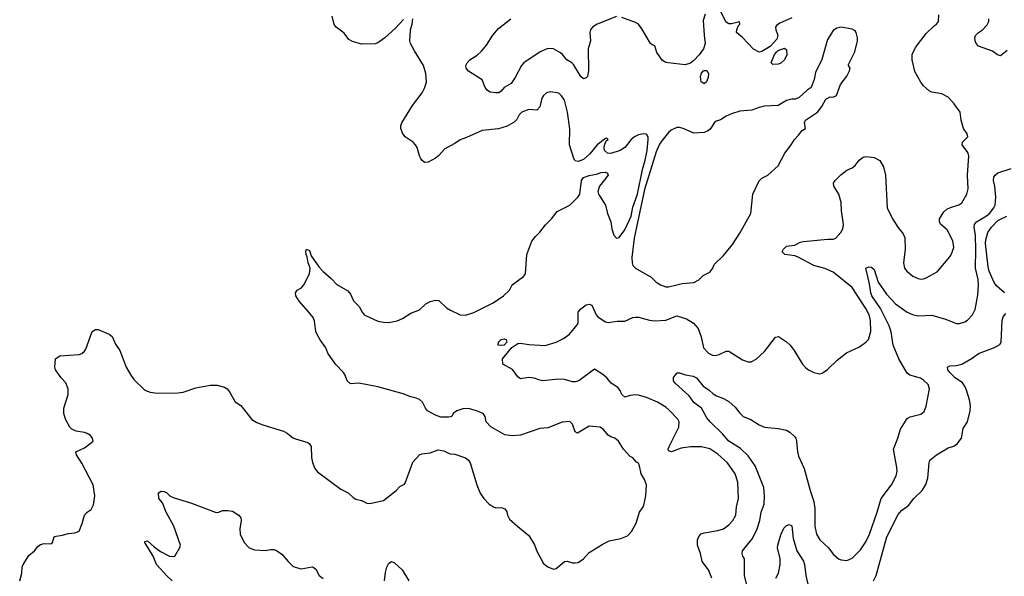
# Model space of a CAD drawing. Header units: inches. Extents: x 1771504 to 1971212, y 471788 to 643615.
# Tile 566 of 587: x 1916857 to 1924039, y 570723 to 574784. Entities that reach past the tile are written whole.
import ezdxf

# ---------------------------------------------------------------- set-up
doc = ezdxf.new("R2010")
doc.units = ezdxf.units.IN
doc.header["$MEASUREMENT"] = 0
doc.layers.add('B9517', color=7, linetype='Continuous')
doc.layers.add('B9527', color=7, linetype='Continuous')

msp = doc.modelspace()

# ---------------------------------------------------------------- linework, layer by layer
at = {"layer": 'B9517', "color": 5}
for points, elevation in [([(1919656.1, 574783.9), (1919598, 574722), (1919520.5, 574650), (1919470, 574613.6), (1919450, 574606.3), (1919350, 574605.1), (1919283.9, 574623.9), (1919259.1, 574639.1), (1919224.9, 574684.9), (1919166.6, 574730), (1919150, 574749.3), (1919136.9, 574810)], 380), ([(1920000, 573863.6), (1919958.6, 573841.5), (1919913, 573790), (1919890, 573774.5), (1919836.1, 573743.9), (1919810, 573742.9), (1919790, 573759.3), (1919784.2, 573770), (1919774, 573790), (1919756.2, 573850), (1919745.1, 573870), (1919726.6, 573890), (1919669.8, 573930), (1919650, 573955.1), (1919637.4, 573990), (1919637.8, 574010), (1919644.5, 574030), (1919723.5, 574156.5), (1919793.7, 574250), (1919812.6, 574290), (1919823.6, 574330), (1919819.5, 574390), (1919802, 574450), (1919736.6, 574556.6), (1919707.3, 574610), (1919702, 574630), (1919706.6, 574710), (1919719.5, 574750), (1919725.2, 574790)], 380), ([(1920000, 571887.3), (1919984.7, 571884.7), (1919930, 571885.2), (1919890, 571899.3), (1919831.3, 571931.3), (1919816.2, 571950), (1919794.5, 571994.5), (1919773.5, 572013.5), (1919750, 572023.6), (1919710, 572032.3), (1919654.9, 572054.9), (1919470, 572105.1), (1919330, 572131.2), (1919270, 572127), (1919245.1, 572150), (1919231.6, 572190), (1919219.5, 572210), (1919160.7, 572270), (1919105.1, 572350), (1919089.7, 572390), (1919047.9, 572447.9), (1919026.7, 572486.7), (1919018.3, 572510), (1919007.8, 572587.8), (1918997, 572610), (1918967.3, 572650), (1918894.5, 572730), (1918872.3, 572770), (1918869.4, 572790.6), (1918882, 572810), (1918911.9, 572828.1), (1918929.5, 572850.5), (1918972, 572930), (1918977, 572970), (1918961.6, 573010), (1918954.5, 573054.5), (1918947.3, 573070), (1918944.8, 573095.2), (1918950, 573110.7), (1918970, 573098.8), (1918982, 573062), (1919039.5, 572979.5), (1919070, 572946.8), (1919130, 572894.8), (1919170, 572850.8), (1919250, 572806), (1919270, 572781), (1919292.3, 572732.3), (1919332.3, 572692.3), (1919354, 572650), (1919370, 572630.8), (1919470, 572584.9), (1919510, 572576.3), (1919550, 572574), (1919610, 572586.8), (1919650, 572604), (1919710, 572641.6), (1919772.9, 572667.1), (1919819.3, 572710), (1919850, 572728.2), (1919890, 572737.6), (1919914.9, 572734.9), (1919970, 572680.7), (1920000, 572665.7)], 380), ([(1916857.2, 570690), (1916873.4, 570746.6), (1916875.1, 570790), (1916882.7, 570810), (1916924.7, 570875.3), (1916964, 570910), (1916990, 570941), (1917010, 570954.8), (1917036.5, 570963.5), (1917090, 570961), (1917097.2, 570970), (1917109.6, 571010.4), (1917123.2, 571016.8), (1917170, 571022.8), (1917210, 571036), (1917260.4, 571039.6), (1917290, 571052), (1917312.5, 571107.5), (1917329, 571170), (1917350, 571191.3), (1917378, 571210), (1917394.6, 571245.4), (1917405.2, 571310), (1917393.2, 571390), (1917309.5, 571549.5), (1917272.7, 571610), (1917266.6, 571630), (1917330, 571659.7), (1917381.9, 571698.1), (1917392, 571710), (1917389.1, 571730), (1917374.4, 571750), (1917350, 571764.9), (1917330, 571772.7), (1917270, 571781.1), (1917236.8, 571796.8), (1917223.1, 571810), (1917191.8, 571870), (1917178, 571910), (1917178, 571950), (1917211.8, 572048.2), (1917211.6, 572091.6), (1917194, 572134), (1917159.5, 572170), (1917119.5, 572230), (1917113.2, 572250), (1917119.3, 572310), (1917150, 572330.3), (1917290, 572342.3), (1917310.9, 572349.1), (1917330, 572365.5), (1917339.3, 572380.7), (1917385.1, 572510), (1917410, 572523.8), (1917430, 572523), (1917510, 572490.5), (1917531.4, 572471.4), (1917555.6, 572415.6), (1917587.7, 572370), (1917634.4, 572250), (1917668.4, 572190), (1917690, 572159.1), (1917770, 572080.7), (1917810, 572067.3), (1917859.8, 572059.8), (1918010, 572062), (1918050, 572066.4), (1918142.7, 572097.3), (1918250, 572117.6), (1918297.6, 572117.6), (1918350, 572104), (1918370.4, 572090.4), (1918388.5, 572068.5), (1918430, 571994.8), (1918471, 571970), (1918550, 571866.8), (1918585.8, 571845.8), (1918630, 571828), (1918781.4, 571781.4), (1918807.5, 571767.5), (1918850, 571733.4), (1918870, 571724.9), (1918959.5, 571699.5), (1918970.4, 571690.4), (1918982, 571670), (1918986, 571590), (1918992.8, 571552.8), (1919010.6, 571510.6), (1919030, 571484.7), (1919199.9, 571359.9), (1919252.8, 571332.8), (1919290, 571298.8), (1919310, 571286.8), (1919350, 571276), (1919390, 571256), (1919410, 571254.8), (1919510, 571277.3), (1919602, 571350), (1919630, 571377.3), (1919664, 571396), (1919670, 571402), (1919725.3, 571554.7), (1919772.7, 571610), (1919790, 571616.9), (1919850, 571624.2), (1919910, 571644.9), (1919924.5, 571644.5), (1919950, 571638.8), (1919990, 571618.8), (1920000, 571617.8)], 380), ([(1917969.4, 570690), (1917930, 570726.6), (1917854.5, 570810), (1917831, 570871), (1917768.9, 570970), (1917770, 570978), (1917790, 570981.3), (1917837.6, 570937.6), (1917884.1, 570904.1), (1917948.9, 570871.1), (1917970, 570866.8), (1917988.7, 570871.3), (1918026.3, 570933.7), (1918029.1, 570950.9), (1917981.1, 571090), (1917925.6, 571190), (1917898.7, 571258.7), (1917873.2, 571290), (1917870, 571332), (1917890, 571344.7), (1917910, 571342), (1917930, 571332), (1917952, 571310), (1917977.3, 571297.3), (1918110, 571256.5), (1918290, 571187.7), (1918309.3, 571190.7), (1918336.6, 571203.4), (1918375.6, 571204.4), (1918410, 571197.6), (1918455.8, 571170), (1918470.2, 571150), (1918473.8, 571130), (1918462.4, 571070), (1918464.7, 571030), (1918495, 570970), (1918530.1, 570930.1), (1918570, 570916.1), (1918650, 570912), (1918690, 570919.1), (1918710, 570918.5), (1918730, 570911.6), (1918770, 570885.7), (1918814.9, 570830), (1918850, 570798.3), (1918865.5, 570790), (1918910, 570778.5), (1918990, 570792.2), (1918998, 570790), (1919016.2, 570776.2), (1919042, 570730), (1919070, 570706)], 360), ([(1919517.7, 570690), (1919525, 570750), (1919535.6, 570790), (1919550, 570818.4), (1919570, 570830.3), (1919590, 570821.1), (1919647.8, 570770), (1919694.6, 570690)], 360)]:
    msp.add_lwpolyline(points, dxfattribs=dict(at, elevation=elevation))
at = {"layer": 'B9527', "color": 5}
for points, elevation in [([(1922490, 574796.9), (1922401, 574759), (1922378.2, 574741.8), (1922370.3, 574730), (1922372.1, 574710), (1922387.2, 574670), (1922378.8, 574641.2), (1922330.9, 574589.1), (1922270, 574551.3), (1922250, 574547.3), (1922210, 574568.5), (1922130, 574653.7), (1922086.6, 574690), (1922088.2, 574711.8), (1922099.7, 574740.3), (1922109.3, 574750), (1922108, 574768), (1922050, 574753.5), (1922030, 574753.7), (1922010, 574765.1), (1921950, 574885.2)], 360), ([(1921210, 574806.6), (1921068.6, 574751.4), (1921036.4, 574730), (1921019.5, 574710), (1921015.6, 574690), (1921020.2, 574630), (1921004, 574570), (1921006.4, 574413.6), (1920997.6, 574370), (1920990, 574359.5), (1920970, 574352.3), (1920950, 574369.5), (1920897.2, 574457.3), (1920883.7, 574470), (1920848, 574490), (1920816.9, 574530), (1920802.1, 574542.1), (1920750, 574572), (1920710, 574574.2), (1920652.7, 574550), (1920533.7, 574470), (1920516.9, 574450), (1920470, 574360.9), (1920441.1, 574318.9), (1920390.3, 574289.8), (1920370, 574262.7), (1920351, 574250), (1920330, 574249.4), (1920290, 574255.1), (1920270, 574266.6), (1920252.3, 574290), (1920230, 574344), (1920130, 574409.2), (1920113.2, 574430), (1920112.3, 574450), (1920122, 574470), (1920140.9, 574490), (1920194.7, 574525.3), (1920226.4, 574553.6), (1920262.7, 574597.3), (1920308.4, 574670), (1920350, 574718.7), (1920438.7, 574790)], 360), ([(1921906.6, 570710), (1921880.7, 570770), (1921835.6, 570830), (1921822.6, 570890), (1921800.4, 570950), (1921800.4, 570990), (1921810, 571013.4), (1921827.8, 571032.2), (1921850, 571040.2), (1921950, 571057.2), (1921990, 571070.2), (1922030, 571097.7), (1922058.7, 571130), (1922079.8, 571170), (1922086.6, 571230), (1922100.8, 571290), (1922094.8, 571410), (1922074.8, 571470), (1922020.5, 571550), (1921950, 571613.5), (1921890, 571652), (1921830, 571667.6), (1921750, 571668.1), (1921682.1, 571657.9), (1921612.1, 571632.1), (1921590, 571639), (1921586, 571650), (1921594.3, 571670), (1921665.1, 571810), (1921666.3, 571850), (1921657.6, 571870), (1921595.2, 571935.2), (1921570, 571956.3), (1921510, 571993.3), (1921430, 572027.6), (1921370, 572044.5), (1921350, 572047), (1921310, 572042), (1921270, 572029.3), (1921250, 572049), (1921238.2, 572078.2), (1921220.9, 572100.9), (1921172.6, 572132.6), (1921139.7, 572170), (1921110, 572195.1), (1921050, 572233.2), (1920934.4, 572150), (1920910, 572142.2), (1920890, 572142.5), (1920830, 572159.2), (1920790, 572162.4), (1920670, 572149.7), (1920650, 572153), (1920610, 572169.7), (1920570, 572174), (1920510, 572162.7), (1920490, 572179.3), (1920450.9, 572230.9), (1920382, 572270), (1920379.3, 572310), (1920446.9, 572393.1), (1920490, 572420.3), (1920510, 572424.2), (1920570, 572413.7), (1920690, 572407.9), (1920770, 572430.3), (1920822.8, 572457.2), (1920867.3, 572490), (1920923.3, 572556.7), (1920929.6, 572570.3), (1920929.7, 572650), (1920950, 572674.6), (1920990, 572702.4), (1921010, 572708), (1921030, 572700.5), (1921063, 572630), (1921074.9, 572614.9), (1921130, 572578.8), (1921150, 572574), (1921214.8, 572585.2), (1921270, 572584.5), (1921330, 572610.9), (1921350, 572614.6), (1921370, 572614.3), (1921450, 572592.2), (1921490, 572587.7), (1921570, 572592.1), (1921650, 572622.2), (1921721.5, 572601.5), (1921770.9, 572570.9), (1921806, 572530), (1921828.9, 572470), (1921845.7, 572390), (1921880.5, 572350), (1921910, 572336.5), (1921930, 572333.7), (1921959.5, 572340.5), (1922010, 572366.7), (1922030, 572364.9), (1922130, 572302.4), (1922170, 572288.2), (1922191.4, 572288.6), (1922230, 572307.7), (1922290, 572362), (1922370, 572467.3), (1922392.7, 572472.7), (1922450, 572434), (1922477.3, 572410), (1922507.3, 572370), (1922567.3, 572270), (1922590, 572246.8), (1922611.3, 572230), (1922650, 572210.8), (1922690, 572201), (1922710, 572206), (1922750, 572230.8), (1922820.1, 572299.9), (1922887.5, 572352.5), (1922982.5, 572397.5), (1923029, 572430), (1923049.6, 572450.4), (1923065.4, 572510), (1923063.7, 572590), (1923053.7, 572630), (1923030, 572677.7), (1922930, 572829.8), (1922790, 572941.6), (1922730, 572969), (1922650, 572989.8), (1922530, 573053.3), (1922510, 573060.5), (1922439, 573070), (1922419.5, 573090), (1922429.6, 573110), (1922450, 573130.3), (1922510, 573139.5), (1922550, 573160.3), (1922573.6, 573166.4), (1922750, 573182.6), (1922790, 573182.4), (1922810, 573190.3), (1922847.6, 573230), (1922862.3, 573257.7), (1922865.7, 573290), (1922850.9, 573389.1), (1922849.8, 573450), (1922831, 573510), (1922794.7, 573570), (1922794, 573590), (1922806, 573610), (1922847.3, 573652.7), (1922890, 573686.8), (1922930, 573704), (1922950, 573720.5), (1922980.3, 573759.7), (1923010, 573781.1), (1923030, 573785.3), (1923090, 573778.4), (1923130, 573756.3), (1923157.4, 573710), (1923171.6, 573650), (1923185.5, 573410), (1923223, 573330), (1923261.6, 573270), (1923301.3, 573221.3), (1923312.5, 573192.5), (1923316.4, 573110), (1923304.4, 573010), (1923310.4, 572970.4), (1923327.3, 572950), (1923371.9, 572911.9), (1923410, 572894.4), (1923430, 572890.4), (1923450, 572892.7), (1923470, 572901.6), (1923550, 572944), (1923630, 573038), (1923650.8, 573069.2), (1923670, 573122), (1923664.7, 573170), (1923622, 573250), (1923572.6, 573292.6), (1923565.1, 573310), (1923567.3, 573330), (1923598, 573382), (1923619.1, 573400.9), (1923645.4, 573414.6), (1923706.8, 573433.2), (1923730, 573446.8), (1923766, 573510), (1923775.1, 573550), (1923769.6, 573650.4), (1923780.9, 573790), (1923773.8, 573813.8), (1923732.3, 573870), (1923733.2, 573890), (1923774, 573930), (1923769, 573950), (1923741.2, 573990), (1923724.5, 574050), (1923716, 574110), (1923673.2, 574170), (1923630, 574219), (1923583.7, 574243.7), (1923510, 574255.6), (1923490, 574263.6), (1923450, 574302), (1923430, 574327), (1923386.3, 574406.3), (1923366.6, 574490), (1923367.7, 574530), (1923390, 574579.5), (1923470, 574682.4), (1923530, 574740.5), (1923545.2, 574750), (1923559, 574770), (1923561.2, 574818.8)], 360), ([(1921856.1, 574823.9), (1921842.4, 574777.6), (1921848.8, 574671.2), (1921858, 574610), (1921845.9, 574570), (1921813.2, 574526.8), (1921774.2, 574485.8), (1921750, 574467.3), (1921710, 574455.1), (1921587.9, 574467.9), (1921570, 574471.7), (1921545.3, 574485.3), (1921503.7, 574543.7), (1921490, 574592.7), (1921470, 574599.3), (1921459.3, 574610), (1921396.3, 574716.3), (1921370, 574749.7), (1921350, 574762.3), (1921250, 574799.3)], 360), ([(1924060, 574560), (1924010, 574519.7), (1923990, 574527.8), (1923953.3, 574553.3), (1923849.9, 574589.9), (1923833.3, 574610), (1923826, 574630), (1923824.4, 574650), (1923830, 574667.7), (1923850, 574689), (1923880.5, 574710), (1923914.3, 574745.7), (1923926.6, 574770), (1923926.6, 574790)], 340), ([(1920000, 572665.7), (1920070, 572630.8), (1920110, 572627.7), (1920170, 572648.2), (1920310, 572717.1), (1920385.2, 572770), (1920429.3, 572810), (1920449.5, 572850), (1920532.3, 572910), (1920547, 572930), (1920556.2, 573070), (1920593.1, 573166.9), (1920618.3, 573201.7), (1920650, 573232.4), (1920693.2, 573286.8), (1920736.9, 573330), (1920776.6, 573383.4), (1920869.5, 573430), (1920929.4, 573490), (1920942.7, 573510), (1920954.5, 573610), (1920970, 573632.7), (1921010, 573646), (1921063.7, 573656.3), (1921099, 573670), (1921130.9, 573670.9), (1921144.5, 573664.5), (1921150.5, 573650), (1921087.3, 573570), (1921074, 573530), (1921078.8, 573510), (1921130.4, 573430), (1921143.8, 573370), (1921168.8, 573310), (1921176.7, 573256.7), (1921190, 573211.3), (1921210, 573191), (1921230, 573194), (1921270, 573250.4), (1921317, 573350), (1921330, 573415.5), (1921362.5, 573510), (1921399.6, 573690), (1921420.1, 573759.9), (1921433.3, 573830), (1921441, 573910), (1921440.3, 573930), (1921430, 573949.6), (1921408.1, 573951.9), (1921370, 573943.5), (1921340.7, 573930), (1921316.3, 573910), (1921270.3, 573850), (1921236, 573830), (1921170, 573806.7), (1921144.4, 573810), (1921122.7, 573830), (1921120.2, 573850), (1921125, 573875), (1921137.7, 573902.3), (1921149.2, 573910), (1921138.7, 573918.7), (1921130, 573916.9), (1921069.7, 573870.3), (1921015.7, 573804.3), (1920970, 573763.9), (1920930, 573748), (1920910, 573753.5), (1920898, 573770), (1920868.2, 573870), (1920870, 573988), (1920853.8, 574110), (1920830, 574196), (1920810, 574229), (1920790, 574248.7), (1920730, 574258), (1920698.8, 574250), (1920678, 574230), (1920666.4, 574210), (1920652.1, 574147.9), (1920630, 574124), (1920570, 574129), (1920521, 574110), (1920501, 574090), (1920484, 574056), (1920464.9, 574035.1), (1920413.4, 574006.6), (1920350, 573986.6), (1920230, 573976.3), (1920116.7, 573923.3), (1920070, 573907.3), (1920030, 573879.7), (1920000, 573863.6)], 380), ([(1922168.7, 570630), (1922145, 570730), (1922143.5, 570850), (1922131.3, 570870), (1922126.4, 570890), (1922128.8, 570910), (1922201.9, 570998.1), (1922235.7, 571070), (1922254.8, 571130), (1922266.2, 571190), (1922287.3, 571250), (1922290.6, 571309.4), (1922285.4, 571370), (1922222, 571530), (1922170, 571601.7), (1922114.5, 571654.5), (1922030, 571708.7), (1921982.6, 571762.6), (1921893.6, 571850), (1921870, 571878.4), (1921829.3, 571949.3), (1921775.1, 571990), (1921739.8, 572039.8), (1921640.9, 572130), (1921626.6, 572150), (1921626.6, 572173.4), (1921653.6, 572206.4), (1921670, 572207.3), (1921713.1, 572193.1), (1921770, 572184.2), (1921793.4, 572170), (1921841.3, 572110), (1921883.7, 572083.7), (1921914.4, 572054.4), (1921939.7, 572039.7), (1921990, 572021.3), (1922030, 571997.6), (1922076.2, 571956.2), (1922110, 571912.2), (1922133.4, 571890), (1922190, 571867.9), (1922250, 571829.1), (1922290, 571810.3), (1922390, 571801.3), (1922449.2, 571789.2), (1922474.3, 571774.3), (1922506.5, 571746.5), (1922518.4, 571730), (1922523.7, 571710), (1922531.5, 571630), (1922538.9, 571598.9), (1922578, 571510), (1922622.3, 571350), (1922650.3, 571270), (1922657.4, 571217.4), (1922656.5, 571090), (1922670.2, 571030), (1922693.6, 570990), (1922756.5, 570930), (1922790, 570885.3), (1922830, 570851.8), (1922850, 570842.3), (1922890, 570837.4), (1922930, 570856), (1922990, 570916.5), (1923030, 570974.4), (1923055.3, 571030), (1923110.9, 571190), (1923139.8, 571290), (1923215.8, 571390), (1923250, 571456.3), (1923257.2, 571490), (1923255.9, 571515.9), (1923231.3, 571650), (1923263, 571730), (1923282.6, 571797.4), (1923330, 571875.5), (1923352.7, 571887.3), (1923430, 571906), (1923454.3, 571925.7), (1923470, 571964.7), (1923494.3, 572090), (1923482.6, 572122.6), (1923450, 572154.5), (1923428.1, 572168.1), (1923350, 572189.6), (1923330, 572204.5), (1923270.8, 572310), (1923227.2, 572410), (1923212.8, 572507.2), (1923199.2, 572550), (1923136.5, 572676.5), (1923072.5, 572770), (1923064.7, 572790), (1923056.8, 572856.8), (1923029.5, 572970.5), (1923050, 572981), (1923070, 572978.8), (1923090, 572960.7), (1923118.5, 572870), (1923180.2, 572780.2), (1923246.4, 572710), (1923330, 572649.2), (1923370, 572632.4), (1923410, 572624.4), (1923510, 572627), (1923610, 572598.7), (1923690, 572568.2), (1923712.9, 572567.1), (1923750, 572579.5), (1923770, 572591.8), (1923807.1, 572630), (1923825.6, 572670), (1923844.9, 572775.1), (1923851.4, 572850), (1923847.7, 572887.7), (1923829.8, 572970), (1923832, 573108), (1923828.3, 573210), (1923818.3, 573270), (1923821.7, 573290), (1923836.5, 573310), (1923910, 573352.5), (1923930, 573368.9), (1923963.4, 573410), (1923972.2, 573430), (1923977.5, 573490), (1923969.1, 573570), (1923960.3, 573610), (1923963.4, 573636.6), (1923971.2, 573650), (1923992.4, 573667.6), (1924090, 573698.3)], 340), ([(1924040.5, 572790), (1923981.9, 572841.9), (1923966.2, 572866.2), (1923929.2, 572950), (1923921.5, 572981.5), (1923901, 573150), (1923903.3, 573176.7), (1923919.2, 573230), (1923945.9, 573270), (1923990, 573315.3), (1924010, 573329.6), (1924056.8, 573350)], 320), ([(1923084.2, 570690), (1923103.9, 570730), (1923181.7, 571010), (1923265.1, 571174.9), (1923290, 571203.7), (1923339.9, 571240.1), (1923378.4, 571290), (1923438.7, 571350), (1923467.6, 571392.4), (1923481.8, 571438.2), (1923489.7, 571550), (1923495.1, 571570), (1923545.2, 571610), (1923630, 571659.3), (1923670, 571672.2), (1923696.3, 571690), (1923726.3, 571730), (1923738.9, 571801.1), (1923769.3, 571850), (1923789.5, 571930), (1923791.9, 571968.1), (1923785.1, 572010), (1923762, 572082), (1923750.9, 572110.9), (1923733.6, 572133.6), (1923681.6, 572170), (1923640.5, 572210), (1923626.9, 572230), (1923624.5, 572250), (1923640.8, 572259.2), (1923690, 572260.8), (1923730, 572271.1), (1923804.4, 572315.6), (1923850, 572348.9), (1923967.9, 572392.1), (1924006.8, 572413.2), (1924016, 572430), (1924022.6, 572590), (1924030, 572616), (1924050, 572640.5)], 320), ([(1920000, 571617.8), (1920030, 571614.8), (1920107.9, 571587.9), (1920130, 571571), (1920144, 571550), (1920190.6, 571390), (1920216.3, 571330), (1920242, 571290), (1920282, 571250), (1920313.4, 571230), (1920330, 571222.3), (1920370, 571224.4), (1920395.8, 571215.8), (1920410, 571192.7), (1920414.2, 571170), (1920430, 571141.1), (1920490, 571085.3), (1920570, 571020.7), (1920611.8, 570951.8), (1920630, 570906.8), (1920676.8, 570816.8), (1920710, 570791.3), (1920750, 570776), (1920770, 570781), (1920830, 570830.7), (1920850, 570834), (1920890, 570822), (1920910, 570820.7), (1920930, 570824.9), (1920969.1, 570850.9), (1921010, 570898), (1921104.7, 570955.3), (1921158, 570982), (1921242, 570998), (1921290, 571018), (1921319, 571050), (1921353.2, 571110), (1921377.2, 571190), (1921406, 571230), (1921410, 571242), (1921425.2, 571310), (1921428.7, 571390), (1921415.3, 571430), (1921389.2, 571470), (1921379, 571530), (1921370, 571548), (1921355.3, 571555.3), (1921328.4, 571588.4), (1921310, 571598), (1921262, 571650), (1921224, 571710), (1921199, 571730), (1921170, 571739.5), (1921150, 571752), (1921114.9, 571794.9), (1921090, 571811.6), (1921010, 571818.7), (1920926.2, 571766.2), (1920910, 571777.2), (1920890, 571833.2), (1920870, 571853.3), (1920813, 571847), (1920710, 571807), (1920650, 571800.9), (1920510, 571752.3), (1920450, 571747), (1920395.5, 571755.5), (1920292.7, 571812.7), (1920259, 571850), (1920253.2, 571890), (1920237.2, 571910), (1920188, 571930), (1920130, 571946.6), (1920090, 571944.5), (1920046, 571930), (1920018, 571910), (1920010, 571889), (1920000, 571887.3)], 380), ([(1922371.3, 570708.7), (1922392.7, 570747.3), (1922405, 570810), (1922405.3, 570850), (1922385, 570930), (1922386.8, 570950), (1922410, 571025.5), (1922430, 571073.4), (1922450, 571094.4), (1922470, 571101.6), (1922490, 571092), (1922498, 570998), (1922526.3, 570910), (1922573.4, 570833.4), (1922581.7, 570810), (1922591.8, 570728.2), (1922605.1, 570665.1)], 320)]:
    msp.add_lwpolyline(points, dxfattribs=dict(at, elevation=elevation))
for points, elevation in [([(1922850, 574729.2), (1922818.5, 574721.5), (1922790, 574704), (1922750, 574638), (1922707.3, 574492.7), (1922660.9, 574399.1), (1922653.2, 574346.8), (1922631, 574289), (1922602, 574270), (1922543.4, 574216.6), (1922515.5, 574204.5), (1922490, 574203.7), (1922450, 574194), (1922390, 574158.4), (1922287, 574153), (1922250, 574143.7), (1922197.5, 574122.5), (1922110, 574115.1), (1922050, 574097), (1922010, 574079.5), (1921970, 574053.6), (1921930, 574040.5), (1921894.7, 573985.3), (1921873.1, 573970), (1921850, 573961.3), (1921774.9, 573954.9), (1921697.2, 573990), (1921670, 573997.7), (1921650, 573996.3), (1921610, 573978.2), (1921590, 573960.7), (1921540.3, 573899.7), (1921524, 573876), (1921499.8, 573820.2), (1921414.2, 573545.8), (1921338.8, 573190), (1921322, 573050), (1921323.5, 573010), (1921330, 572990.5), (1921350, 572970.4), (1921464.2, 572904.2), (1921500.5, 572870), (1921530.8, 572850), (1921570, 572835.8), (1921590, 572835.3), (1921650, 572848.8), (1921690, 572860.3), (1921773.8, 572866.2), (1921810, 572886.8), (1921843.3, 572916.7), (1921890, 572942.8), (1921914, 572970), (1921923.2, 572996.8), (1921990, 573062.8), (1922056.6, 573143.4), (1922110, 573226), (1922189.3, 573370), (1922205.1, 573510), (1922251.8, 573608.2), (1922270, 573626.8), (1922314, 573650), (1922390, 573718), (1922437.2, 573810), (1922485.2, 573870), (1922509, 573910), (1922538.9, 573941.1), (1922564.1, 573975.9), (1922588, 573990), (1922582, 574030), (1922588, 574050), (1922677.2, 574110), (1922709, 574150), (1922736.4, 574203.6), (1922770, 574222), (1922790, 574218), (1922815.3, 574230), (1922845.2, 574310), (1922889.5, 574370.5), (1922909.2, 574410), (1922914, 574430), (1922902, 574450), (1922903.1, 574456.9), (1922949, 574550), (1922969, 574630), (1922969, 574650), (1922959, 574690), (1922950, 574702), (1922930, 574715.3)], 380), ([(1922350, 574457.2), (1922339.3, 574470), (1922363.9, 574530), (1922378.9, 574550), (1922390, 574559), (1922435.6, 574575.6), (1922450, 574564.7), (1922452.8, 574527.2), (1922435.5, 574490), (1922410, 574466.6), (1922390, 574459.5)], 360), ([(1921850, 574316.8), (1921827.2, 574330), (1921821.8, 574370), (1921830, 574394.3), (1921845.7, 574410), (1921850, 574413.4), (1921870, 574411.8), (1921881.3, 574390), (1921879.3, 574360.7), (1921866, 574330)], 360), ([(1920370, 572406), (1920346.6, 572410), (1920350, 572430.4), (1920370, 572450.3), (1920390, 572455.8), (1920406, 572450), (1920410.5, 572430.5), (1920390, 572409.6)], 360)]:
    msp.add_lwpolyline(points, close=True, dxfattribs=dict(at, elevation=elevation))

doc.saveas('drawing.dxf')
